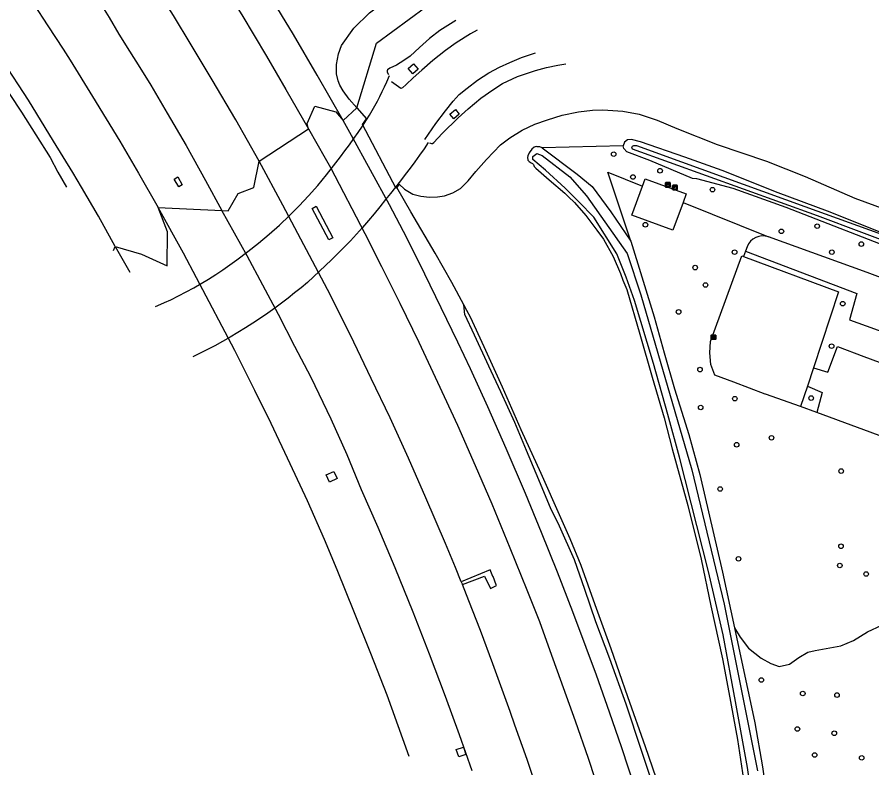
# Model space of a CAD drawing. Extents: x 157466 to 158888, y 383063 to 384677.
# Drawn here: x 157678.3 to 157861.4, y 384355.8 to 384516.7 of the extents above; entities that cross this region are included whole.
import ezdxf

# ---------------------------------------------------------------- set-up
doc = ezdxf.new("R2010")
doc.units = 0
for name, color, linetype in [('IMGEO_Berm_groen', 7, 'Continuous'), ('IMGEO_Boom', 7, 'Continuous'), ('IMGEO_Gemengd_bos', 7, 'Continuous'), ('IMGEO_Grasland_overig', 7, 'Continuous'), ('IMGEO_Groenvoorziening', 7, 'Continuous'), ('IMGEO_Hek', 7, 'Continuous'), ('IMGEO_Kast', 7, 'Continuous'), ('IMGEO_Kolk', 7, 'Continuous'), ('IMGEO_Muur', 7, 'Continuous'), ('IMGEO_Parkeervlak_open', 7, 'Continuous'), ('IMGEO_Rijbaan_autosnelweg', 7, 'Continuous'), ('IMGEO_Rijbaan_autoweg', 7, 'Continuous'), ('IMGEO_Rijbaan_regionaal_gesloten', 7, 'Continuous'), ('IMGEO_Waterloop', 7, 'Continuous')]:
    doc.layers.add(name, color=color, linetype=linetype)

msp = doc.modelspace()

# ---------------------------------------------------------------- linework, layer by layer
at = {"layer": 'IMGEO_Berm_groen'}
for points in [[(157600.46, 384600.08), (157604.43, 384595.68), (157609.75, 384590.07), (157615.66, 384583.36), (157620.6, 384577.32), (157625.76, 384570.77), (157630.27, 384565.13), (157636.24, 384557.81), (157641.05, 384551.65), (157645.51, 384545.88), (157649.99, 384539.69), (157654.76, 384532.95), (157654.95, 384532.42), (157655.11, 384531.7), (157656.28, 384530.2), (157657.12, 384529.49), (157660.26, 384525.17), (157663.53, 384519.96), (157668.73, 384512.32), (157674.37, 384503.64), (157679.24, 384496.31), (157685.38, 384486.63), (157687.02, 384483.48), (157688.88, 384480.23)], [(157751.08, 384497.22), (157749.43, 384499.1), (157748.14, 384500.91), (157747.43, 384502.12), (157747.11, 384503.04), (157746.76, 384504.55), (157746.73, 384506.52), (157747.16, 384508.84), (157747.81, 384510.6), (157750.46, 384514.32), (157753.77, 384517.63), (157757.3, 384520.27), (157759.45, 384521.69)], [(157772.3, 384515.94), (157768.84, 384513.8), (157766.63, 384512.07), (157764.47, 384510.15), (157762.49, 384508.32), (157761.12, 384507.42), (157759.6, 384506.39), (157758.14, 384505.76), (157757.63, 384505.42), (157757.56, 384505.14), (157757.58, 384504.89), (157757.83, 384504.41)], [(157764.19, 384505.54), (157763.05, 384504.52), (157762.05, 384505.64), (157763.19, 384506.66), (157764.19, 384505.54)], [(157766.67, 384489.75), (157767.04, 384489.58), (157767.29, 384489.62), (157767.55, 384489.8), (157769.36, 384491.75), (157772.8, 384495.13), (157774.89, 384497.04), (157777.65, 384499.3), (157780.18, 384501.13), (157782.3, 384502.47), (157785.49, 384503.95), (157789.32, 384505.27), (157791.7, 384505.92), (157794.11, 384506.36), (157795.83, 384506.67)], [(157748.18, 384494.55), (157751.08, 384497.22)], [(157751.08, 384497.22), (157753.15, 384494.92)], [(157773.03, 384495.87), (157771.83, 384494.9), (157771.03, 384495.9), (157772.22, 384496.86), (157773.03, 384495.87)], [(157759.64, 384480.21), (157759.47, 384479.98), (157752.29, 384493.68), (157753.15, 384494.92)], [(157730.15, 384485.79), (157740.73, 384492.74)], [(157712.93, 384480.29), (157711.96, 384481.97), (157712.71, 384482.46), (157713.7, 384480.77), (157712.93, 384480.29)], [(157774, 384455.05), (157771.39, 384459.8), (157767.88, 384466.12), (157762.66, 384474.95), (157759.64, 384480.21)], [(157708.54, 384475.86), (157722.18, 384475.28)], [(157741.51, 384475.71), (157742.39, 384476.17), (157745.95, 384469.42), (157745.06, 384468.96), (157741.51, 384475.71)], [(157698.98, 384466.69), (157699.35, 384467.56)], [(157815.05, 384350.58), (157812.03, 384359.56), (157808.77, 384369.5), (157805.27, 384379.2), (157802.29, 384387.1), (157799.94, 384394.07), (157797.68, 384400.38), (157794.48, 384407.63), (157792.58, 384411.54), (157789.49, 384418.88), (157787.39, 384423.81), (157784.9, 384429.8), (157781.9, 384436.37), (157779.38, 384441.89), (157776.3, 384448.51), (157774.2, 384453), (157774, 384455.05)], [(157744.52, 384418.59), (157746.16, 384419.33), (157746.86, 384417.8), (157745.22, 384417.06), (157744.52, 384418.59)], [(157773.68, 384395.1), (157778.43, 384396.93), (157779.69, 384394.26), (157781.02, 384394.9), (157780.95, 384395.04), (157780.29, 384396.83), (157780.22, 384396.8), (157779.64, 384398.23), (157773.42, 384395.68)], [(157772.92, 384358.16), (157772.37, 384359.73), (157773.89, 384360.27), (157774.44, 384358.7), (157772.92, 384358.16)]]:
    msp.add_lwpolyline(points, dxfattribs=at)
at = {"layer": 'IMGEO_Boom'}
for centre in [(157806.09, 384487.33), (157816.02, 384483.77), (157810.21, 384482.42), (157827.26, 384479.72), (157812.88, 384472.2), (157842.01, 384470.78), (157849.68, 384471.88), (157859.13, 384468.05), (157831.98, 384466.33), (157852.82, 384466.33), (157823.55, 384463.02), (157825.75, 384459.29), (157855.15, 384455.28), (157819.99, 384453.52), (157852.76, 384446.19), (157824.57, 384441.16), (157832.03, 384434.92), (157848.39, 384435.06), (157824.72, 384433.05), (157832.42, 384425.06), (157839.88, 384426.55), (157854.8, 384419.41), (157828.9, 384415.58), (157854.77, 384403.31), (157832.82, 384400.62), (157854.51, 384399.18), (157860.17, 384397.36), (157837.7, 384374.66), (157846.58, 384371.75), (157853.91, 384371.42), (157845.44, 384364.14), (157853.33, 384363.24), (157849.14, 384358.59), (157859.2, 384357.97)]:
    msp.add_circle(centre, 0.489, dxfattribs=at)
at = {"layer": 'IMGEO_Gemengd_bos'}
for points in [[(157809.75, 384468.69), (157804.84, 384483.47), (157812.27, 384480.48)], [(157820.95, 384476.97), (157818.79, 384471.02), (157809.98, 384474.26), (157812.27, 384480.48)], [(157820.95, 384476.97), (157839.25, 384469.59)], [(157809.75, 384468.69), (157814.75, 384452.46), (157816.89, 384444.76), (157819.14, 384437.06), (157822.15, 384427.28), (157824.56, 384418.68), (157829.36, 384397.77), (157831.96, 384385.82)], [(157834.29, 384466.5), (157833.88, 384465.41)], [(157846.07, 384433.22), (157838.62, 384435.86), (157838.52, 384435.9), (157831.81, 384438.43), (157827.75, 384439.96), (157826.89, 384442.25), (157826.65, 384444.72), (157826.79, 384447.18), (157833.54, 384465.54), (157833.88, 384465.41)], [(157849.63, 384431.96), (157846.07, 384433.22)], [(157831.96, 384385.82), (157833.17, 384383.83), (157834.93, 384381.44), (157837.65, 384379.3), (157839.74, 384378.16), (157841.53, 384377.54), (157843.76, 384378.02), (157845.73, 384379.45), (157847.69, 384380.6), (157849.22, 384380.96), (157854.71, 384381.98), (157857.43, 384383.09), (157860.47, 384384.94), (157863.49, 384386.4)], [(157831.96, 384385.82), (157836.29, 384365.5), (157837.95, 384356.02), (157839.78, 384343.32)]]:
    msp.add_lwpolyline(points, dxfattribs=at)
at = {"layer": 'IMGEO_Grasland_overig'}
for points in [[(157751.08, 384497.22), (157755.3, 384511.12), (157765.8, 384518.85)], [(157760.15, 384480.9), (157761.26, 384479.85), (157763.07, 384478.78), (157764.81, 384478.35), (157766.62, 384478.12), (157768.39, 384478.19), (157769.85, 384478.41), (157771.62, 384479), (157773.28, 384479.98), (157774.89, 384481.57), (157776.58, 384483.6), (157778.87, 384486.19), (157781.83, 384489.29), (157783.83, 384490.79), (157786.49, 384492.46), (157789.21, 384493.77), (157791.91, 384494.67), (157795.07, 384495.7), (157798.52, 384496.36), (157801.55, 384496.75), (157803.76, 384496.84), (157808.08, 384496.5), (157811.58, 384495.89), (157815.42, 384494.6), (157819.59, 384492.8), (157828.28, 384489.4), (157838.85, 384485.79), (157847.07, 384482.5), (157857.71, 384477.88), (157870.61, 384473.18)], [(157900.1, 384457.99), (157876.25, 384466.24), (157863.52, 384470.48), (157851.85, 384475.1), (157841.29, 384479.02), (157829.3, 384483.79), (157821.3, 384486.71), (157811.86, 384489.99), (157809.87, 384490.49), (157809.04, 384490.39), (157808.4, 384489.91), (157808.11, 384489.11)], [(157790.76, 384488.67), (157790.28, 384488.86), (157789.68, 384488.92), (157789.52, 384488.93), (157789.06, 384488.85), (157788.53, 384488.41), (157787.99, 384487.6), (157787.67, 384486.95), (157787.6, 384486.61), (157787.62, 384486.5), (157787.69, 384486.16), (157787.72, 384486.04), (157787.96, 384485.72), (157788.39, 384485.46), (157788.73, 384485.31), (157788.88, 384485.07), (157789.04, 384484.69), (157789.39, 384484.3), (157792.27, 384481.79), (157795.62, 384478.93), (157796.43, 384478.18), (157797.67, 384476.93), (157800.12, 384474.16), (157802.51, 384471.05), (157803.92, 384469.13), (157805.95, 384465.41), (157807.56, 384461.76), (157808.06, 384460.32), (157808.92, 384458.29), (157811.68, 384448.77), (157814.35, 384439.52), (157816.91, 384430.79), (157818.6, 384424.17), (157821.99, 384412.05), (157824.8, 384400.57), (157826.93, 384390.54), (157829.39, 384379.2), (157830.75, 384371.98), (157832.63, 384361.91), (157834.75, 384347.64)], [(157808.11, 384489.11), (157790.76, 384488.67)], [(157760.15, 384480.9), (157759.64, 384480.21)], [(157816, 384351.41), (157812.88, 384360.3), (157809.15, 384371.07), (157805.57, 384381.32), (157802.09, 384390.72), (157799.11, 384399.15), (157796.74, 384404.92), (157794.8, 384409.42), (157790.54, 384418.91), (157786.28, 384428.24), (157782.26, 384437.39), (157778.35, 384446.02), (157775.4, 384452.4), (157774.65, 384453.85), (157774, 384455.05)]]:
    msp.add_lwpolyline(points, dxfattribs=at)
at = {"layer": 'IMGEO_Groenvoorziening'}
for points in [[(157790.76, 384488.67), (157798.3, 384483.02), (157801.47, 384480.36), (157805.49, 384474.98), (157809.75, 384468.69)], [(157868.36, 384466), (157843.04, 384475.87), (157831.65, 384479.98), (157823.89, 384482.05), (157822.96, 384482.14), (157813.8, 384485.96), (157808.88, 384487.83), (157808.23, 384488.51), (157808.11, 384489.11)], [(157812.27, 384480.48), (157812.83, 384482.01), (157821.62, 384478.83), (157820.95, 384476.97)], [(157833.88, 384465.41), (157854.21, 384457.84), (157848.89, 384441.56)], [(157847.59, 384437.58), (157846.07, 384433.22)]]:
    msp.add_lwpolyline(points, dxfattribs=at)
at = {"layer": 'IMGEO_Hek'}
for points in [[(157818.79, 384471.02), (157809.98, 384474.26), (157812.27, 384480.48)], [(157812.27, 384480.48), (157812.83, 384482.01), (157821.62, 384478.83), (157820.95, 384476.97)], [(157820.95, 384476.97), (157818.79, 384471.02)], [(157831.81, 384438.43), (157827.75, 384439.96), (157826.89, 384442.25), (157826.65, 384444.72), (157826.79, 384447.18), (157833.54, 384465.54), (157833.88, 384465.41)], [(157833.88, 384465.41), (157854.21, 384457.84), (157848.89, 384441.56)], [(157848.89, 384441.56), (157847.59, 384437.58)], [(157838.52, 384435.9), (157831.81, 384438.43)], [(157847.59, 384437.58), (157846.07, 384433.22)]]:
    msp.add_lwpolyline(points, dxfattribs=at)
at = {"layer": 'IMGEO_Kast'}
for p, q in [((157817.19, 384480.31), (157817.19, 384481.15)), ((157817.19, 384481.15), (157817.19, 384480.31)), ((157817.26, 384481.24), (157818.11, 384481.24)), ((157818.11, 384481.24), (157817.26, 384481.24)), ((157818.19, 384481.16), (157818.19, 384480.32)), ((157818.19, 384480.32), (157818.19, 384481.16)), ((157818.72, 384479.76), (157818.72, 384480.6)), ((157818.72, 384480.6), (157818.72, 384479.76)), ((157818.79, 384480.68), (157819.63, 384480.68)), ((157819.63, 384480.68), (157818.79, 384480.68)), ((157819.72, 384480.61), (157819.72, 384479.77)), ((157819.72, 384479.77), (157819.72, 384480.61)), ((157818.12, 384480.24), (157817.27, 384480.24)), ((157817.27, 384480.24), (157818.12, 384480.24)), ((157819.64, 384479.68), (157818.8, 384479.68)), ((157818.8, 384479.68), (157819.64, 384479.68))]:
    msp.add_line(p, q, dxfattribs=at)
for points in [[(157817.39, 384481.03), (157817.99, 384481.03), (157817.99, 384480.94), (157817.39, 384480.94), (157817.39, 384481.03)], [(157817.39, 384480.85), (157817.99, 384480.85), (157817.99, 384480.36), (157817.39, 384480.36), (157817.39, 384480.85)], [(157818.91, 384480.47), (157819.51, 384480.47), (157819.51, 384480.39), (157818.91, 384480.39), (157818.91, 384480.47)], [(157818.91, 384480.3), (157819.51, 384480.3), (157819.51, 384479.81), (157818.91, 384479.81), (157818.91, 384480.3)]]:
    msp.add_lwpolyline(points, dxfattribs=at)
for centre in [(157817.47, 384480.7), (157819, 384480.15)]:
    msp.add_circle(centre, 0.0377, dxfattribs=at)
for centre, start, end in [((157817.27, 384481.16), 92.4484, 184.2845), ((157817.27, 384481.16), 92.4484, 184.2845), ((157818.11, 384481.16), 2.4484, 94.2845), ((157818.11, 384481.16), 2.4484, 94.2845), ((157818.8, 384480.61), 92.4484, 184.2845), ((157818.8, 384480.61), 92.4484, 184.2845), ((157819.64, 384480.61), 2.4484, 94.2845), ((157819.64, 384480.61), 2.4484, 94.2845), ((157817.27, 384480.32), 182.4484, 274.2845), ((157817.27, 384480.32), 182.4484, 274.2845), ((157818.11, 384480.32), 272.4484, 4.2845), ((157818.11, 384480.32), 272.4484, 4.2845), ((157818.8, 384479.76), 182.4484, 274.2845), ((157818.8, 384479.76), 182.4484, 274.2845), ((157819.64, 384479.76), 272.4484, 4.2845), ((157819.64, 384479.76), 272.4484, 4.2845)]:
    msp.add_arc(centre, 0.0779, start, end, dxfattribs=at)
at = {"layer": 'IMGEO_Kolk'}
for p, q in [((157826.95, 384447.66), (157826.95, 384448.52)), ((157827.02, 384448.59), (157827.88, 384448.59)), ((157827.88, 384447.59), (157827.02, 384447.59)), ((157827.46, 384447.81), (157827.43, 384447.81)), ((157827.44, 384448.37), (157827.46, 384448.37)), ((157827.95, 384448.52), (157827.95, 384447.66))]:
    msp.add_line(p, q, dxfattribs=at)
for points in [[(157826.95, 384447.66), (157826.95, 384448.52)], [(157827.02, 384448.59), (157827.88, 384448.59)], [(157827.88, 384447.59), (157827.02, 384447.59)], [(157827.27, 384448.29), (157827.39, 384448.29), (157827.39, 384448.14), (157827.52, 384448.29), (157827.69, 384448.29), (157827.54, 384448.14), (157827.69, 384447.89), (157827.54, 384447.89), (157827.46, 384448.05), (157827.39, 384447.99), (157827.39, 384447.89), (157827.27, 384447.89), (157827.27, 384448.29)], [(157827.95, 384448.52), (157827.95, 384447.66)]]:
    msp.add_lwpolyline(points, dxfattribs=at)
for centre, start, end in [((157827.02, 384448.51), 91.552, 178.448), ((157827.02, 384448.51), 91.552, 178.448), ((157827.02, 384447.67), 181.552, 268.448), ((157827.02, 384447.67), 181.552, 268.448), ((157827.87, 384448.51), 1.552, 88.448), ((157827.87, 384448.51), 1.552, 88.448), ((157827.87, 384447.67), 271.552, 358.448), ((157827.87, 384447.67), 271.552, 358.448)]:
    msp.add_arc(centre, 0.0765, start, end, dxfattribs=at)
for centre, major_axis, ratio, start_param, end_param in [((157827.44, 384448.09), (-0.387, 0.002), 0.722429, 4.712389, 7.853982), ((157827.46, 384448.09), (-0.39, 0.002), 0.717154, 1.570796, 4.712389)]:
    msp.add_ellipse(centre, major_axis=major_axis, ratio=ratio, start_param=start_param, end_param=end_param, dxfattribs=at)
at = {"layer": 'IMGEO_Muur'}
for points in [[(157707.95, 384454.66), (157708.49, 384454.9), (157709.88, 384455.51), (157711.26, 384456.14), (157712.9, 384456.95), (157714.53, 384457.8), (157716.14, 384458.69), (157717.73, 384459.61), (157719.3, 384460.56), (157720.85, 384461.55), (157722.38, 384462.57), (157723.88, 384463.62), (157725.36, 384464.7), (157727.73, 384466.44), (157730.05, 384468.26), (157732.31, 384470.16), (157734.52, 384472.12), (157736.66, 384474.15), (157738.74, 384476.25), (157740.76, 384478.41), (157742.7, 384480.63), (157744.56, 384482.91), (157745.58, 384484.17), (157746.57, 384485.45), (157747.56, 384486.73), (157748.52, 384488.03), (157749.48, 384489.34), (157750.42, 384490.66), (157751.35, 384491.99), (157752.26, 384493.33), (157753.15, 384494.68), (157753.77, 384495.65), (157754.36, 384496.64), (157754.94, 384497.65), (157755.49, 384498.66), (157756.03, 384499.69), (157756.54, 384500.73), (157757.02, 384501.78), (157757.49, 384502.83), (157758.04, 384504.17)], [(157766.39, 384489.82), (157765.47, 384488.49), (157764.49, 384487.09), (157763.49, 384485.7), (157762.47, 384484.32), (157761.44, 384482.95), (157760.4, 384481.59), (157759.35, 384480.23), (157758.28, 384478.9), (157757.19, 384477.57), (157756.01, 384476.04), (157754.81, 384474.55), (157753.58, 384473.07), (157752.32, 384471.62), (157751.03, 384470.18), (157749.73, 384468.78), (157748.39, 384467.39), (157747.04, 384466.03), (157745.66, 384464.69), (157744.39, 384463.45), (157743.11, 384462.23), (157741.8, 384461.03), (157740.48, 384459.85), (157739.13, 384458.7), (157737.76, 384457.58), (157736.38, 384456.47), (157734.97, 384455.39), (157733.55, 384454.34), (157732, 384453.23), (157730.43, 384452.16), (157728.84, 384451.11), (157727.23, 384450.08), (157725.61, 384449.08), (157723.97, 384448.11), (157722.31, 384447.17), (157720.64, 384446.25), (157718.96, 384445.36), (157716.67, 384444.24), (157715.97, 384443.91)]]:
    msp.add_lwpolyline(points, dxfattribs=at)
at = {"layer": 'IMGEO_Parkeervlak_open'}
for points in [[(157848.89, 384441.56), (157851.93, 384440.63), (157854.02, 384446.1), (157859.69, 384444), (157875.89, 384437.95), (157874.06, 384432.7)], [(157848.89, 384441.56), (157847.59, 384437.58)], [(157847.59, 384437.58), (157850.77, 384436.23), (157849.63, 384431.96)], [(157873.74, 384423.53), (157872.76, 384423.64), (157869.42, 384424.46), (157865.65, 384426.02), (157849.63, 384431.96)]]:
    msp.add_lwpolyline(points, dxfattribs=at)
at = {"layer": 'IMGEO_Rijbaan_autosnelweg'}
for points in [[(157699.35, 384467.56), (157695.77, 384474.01), (157692.11, 384480.22), (157690.25, 384483.41), (157686.09, 384490.13), (157680.75, 384498.88), (157675.26, 384507.35), (157669.7, 384515.82), (157669.61, 384516.26), (157666.75, 384520.53), (157662.16, 384527.11), (157656.45, 384534.84), (157652.29, 384540.67), (157647.62, 384547.09), (157643, 384553.18), (157638.11, 384559.51), (157634.09, 384564.6), (157629.93, 384569.88), (157625.07, 384575.77), (157621.25, 384580.38), (157615.64, 384586.92), (157609.22, 384594.39), (157608.15, 384595.6)], [(157639.6, 384577.31), (157643.54, 384572.31), (157648.58, 384565.98), (157652.97, 384560.31), (157657.16, 384554.68), (157661.45, 384548.93), (157664.73, 384544.39), (157668.34, 384539.31), (157671.83, 384534.35), (157675.43, 384529.03), (157678.29, 384524.85), (157681.86, 384519.53), (157684.93, 384514.8), (157688.21, 384509.82), (157689.71, 384507.45), (157694.48, 384499.68), (157700.33, 384490.09), (157704.3, 384483.22), (157708.54, 384475.86)], [(157664.78, 384564.07), (157665.85, 384562.67), (157669.93, 384557.29), (157676.22, 384548.53), (157678.89, 384544.66), (157681.6, 384540.84), (157682.08, 384540.61), (157684.67, 384536.88), (157687.22, 384533.17), (157689.82, 384529.29), (157692.16, 384525.72), (157694.74, 384521.77), (157696.62, 384518.87), (157698.03, 384516.63), (157700.09, 384513), (157702.39, 384509.38), (157704.59, 384505.9), (157706.94, 384502.08), (157710.49, 384496.12), (157714.55, 384489.16), (157718.64, 384481.66), (157722.18, 384475.28)], [(157730.15, 384485.79), (157725.18, 384494.64), (157720.13, 384503.26), (157715.63, 384510.75), (157711.81, 384517.01), (157709.51, 384520.64), (157706.63, 384525.1), (157704.1, 384528.87), (157701.99, 384532.12), (157699.99, 384535.14), (157697.79, 384538.44), (157695.12, 384542.23), (157692.04, 384546.71), (157689.07, 384551.08), (157686.88, 384554.17)], [(157722.18, 384475.28), (157723.55, 384475.19), (157725.63, 384478.87), (157729, 384480.16), (157730.15, 384485.79)], [(157773.42, 384395.68), (157772.24, 384398.72), (157770.08, 384403.92), (157765.86, 384413.71), (157762.17, 384422.15), (157758.19, 384430.79), (157754.18, 384439.26), (157749.71, 384448.55), (157744.77, 384458.29), (157735.25, 384476.4), (157730.15, 384485.79)], [(157699.35, 384467.56), (157704.94, 384465.88), (157710.44, 384463.37), (157710.52, 384470.66), (157708.54, 384475.86)], [(157762.31, 384358.28), (157760.96, 384362.07), (157757.56, 384371.37), (157754.06, 384380.35), (157750.6, 384389.03), (157746.88, 384398.29), (157744.13, 384404.74), (157740.48, 384413.04), (157736.77, 384420.98), (157732.75, 384429.62), (157729.26, 384436.71), (157724.92, 384445.23), (157716.77, 384460.79), (157713.96, 384466.08), (157708.54, 384475.86)], [(157775.77, 384355.17), (157773.07, 384362.91), (157770.08, 384371.08), (157766.66, 384380.17), (157763.15, 384389.16), (157759.26, 384398.7), (157755.68, 384407.29), (157752.11, 384415.42), (157749.04, 384422.92), (157745.58, 384430.52), (157741.27, 384439.46), (157737.78, 384446.12), (157734.31, 384452.96), (157727.6, 384465.52), (157722.18, 384475.28)], [(157699.35, 384467.56), (157702.44, 384462.05)], [(157773.42, 384395.68), (157773.68, 384395.1)], [(157789.98, 384350.34), (157787.54, 384357.58), (157784.94, 384364.96), (157783.89, 384367.89), (157782.78, 384371.04), (157780.21, 384378.1), (157777.58, 384385.24), (157775.07, 384391.63), (157773.68, 384395.1)]]:
    msp.add_lwpolyline(points, dxfattribs=at)
at = {"layer": 'IMGEO_Rijbaan_autoweg'}
for points in [[(157709, 384544.28), (157711.08, 384541.23), (157716.65, 384532.64), (157720.44, 384526.84), (157726.45, 384517.16), (157731.71, 384508.35), (157735.84, 384501.21), (157740.73, 384492.74)], [(157748.18, 384494.55), (157742.58, 384504.28), (157737.54, 384512.98), (157732.39, 384521.47), (157727.56, 384529.15), (157723.79, 384535.12), (157723.05, 384536.17), (157721.42, 384538.71)], [(157776.86, 384513.9), (157775.39, 384513.13), (157772.38, 384511.19), (157770.05, 384509.52), (157767.34, 384507.36), (157765.01, 384505.32), (157763.14, 384503.66), (157761.64, 384502.27), (157760.86, 384501.53), (157760.53, 384501.39), (157758.49, 384502.83)], [(157765.66, 384490.45), (157767.99, 384493.89), (157770.07, 384496.6), (157771.72, 384498.7), (157773.02, 384500.09), (157774.7, 384501.49), (157776.9, 384503.18), (157779.35, 384504.75), (157781.6, 384505.97), (157783.87, 384506.99), (157786.37, 384508.04), (157789.36, 384509.02)], [(157740.73, 384492.74), (157740.45, 384493.89), (157742.1, 384497.58), (157746.58, 384496.38), (157748.18, 384494.55)], [(157810.76, 384351.18), (157807.81, 384360.08), (157805.2, 384367.73), (157802.39, 384375.67), (157800.19, 384381.62), (157797.32, 384389.23), (157794.06, 384397.72), (157790.64, 384406.26), (157787.21, 384414.59), (157783.09, 384424.24), (157779.14, 384433.16), (157775.41, 384441.34), (157772.74, 384447.06), (157769.17, 384454.41), (157765.64, 384461.62), (157761.79, 384469.4), (157758.09, 384476.45), (157749.93, 384491.34), (157748.18, 384494.55)], [(157740.73, 384492.74), (157744.28, 384486.46), (157745.44, 384484.43), (157752.82, 384470.31), (157756.37, 384463.26), (157760.26, 384455.41), (157764.39, 384447.03), (157768.38, 384438.5), (157772.63, 384429.22), (157776.43, 384420.62), (157780.01, 384412.37), (157783.86, 384402.97), (157787.46, 384393.99), (157790.17, 384387.21), (157792.41, 384381), (157795.3, 384373.03), (157797.87, 384365.91), (157800.64, 384357.91), (157803.42, 384349.38)]]:
    msp.add_lwpolyline(points, dxfattribs=at)
at = {"layer": 'IMGEO_Rijbaan_regionaal_gesloten'}
for points in [[(157975.12, 384418), (157970.52, 384420.05), (157942.47, 384431.31), (157920, 384439.74), (157903.19, 384445.91), (157896.65, 384448.3), (157860.39, 384461.97), (157839.25, 384469.59)], [(157834.65, 384467.47), (157834.29, 384466.5)], [(157834.29, 384466.5), (157858.13, 384457.43), (157856.56, 384451.83), (157866.29, 384448.31), (157878.24, 384443.96), (157880.1, 384449.33), (157885.02, 384447.33)]]:
    msp.add_lwpolyline(points, dxfattribs=at)
msp.add_arc((157838.02, 384466.2), 3.6, 70.1622, 159.3185, dxfattribs=at)
at = {"layer": 'IMGEO_Waterloop'}
for points in [[(157878.21, 384463.41), (157849.76, 384474.11), (157810.1, 384488.38), (157809.97, 384488.75), (157810.13, 384489.06), (157810.42, 384489.2), (157810.97, 384489.16), (157820.61, 384485.66), (157847.02, 384476.08), (157900.65, 384456.76)], [(157836.8, 384341.49), (157834.72, 384355.89), (157832.21, 384370.07), (157829.54, 384384.34), (157826.4, 384397.93), (157820.16, 384422.39), (157817.69, 384431.56), (157814.64, 384442.43), (157810.52, 384455.93), (157808.78, 384460.94), (157806.74, 384465.95), (157801.85, 384473.81), (157798.63, 384477.14), (157795.72, 384480.01), (157791.49, 384483.87), (157788.75, 384486.19), (157788.75, 384486.85), (157789.65, 384487.48), (157790.77, 384487.06), (157796.72, 384482.47), (157800.28, 384478.4), (157808.95, 384466), (157811.92, 384457.16), (157822.79, 384419.71), (157829.75, 384390.92), (157836.89, 384355.17)]]:
    msp.add_lwpolyline(points, dxfattribs=at)

doc.saveas('drawing.dxf')
